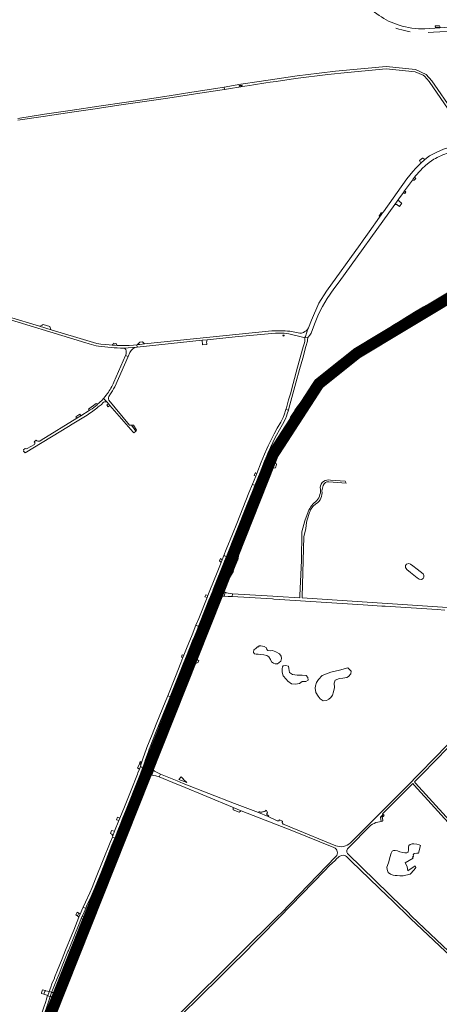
# Model space of a CAD drawing. Header units: metres. Extents: x 166325 to 190320, y 381923 to 404576.
# Tile 449 of 656: x 167856 to 168408, y 390339 to 391637. Entities that reach past the tile are written whole.
import ezdxf

# ---------------------------------------------------------------- set-up
doc = ezdxf.new("R2010")
doc.units = ezdxf.units.M
for name, color, linetype, lineweight in [('B-WE-OG-WATER_MEER-GV', 8, 'Continuous', 18), ('B-WE-VH-VERHARDING_ASFALT-GV', 8, 'Continuous', 18), ('B-WE-VH-VERHARDING_BETON-GV', 8, 'Continuous', 18), ('B-WE-VH-VERHARDING_BETONSTRAATSTEEN-GV', 8, 'Continuous', 18), ('B-WE-VH-VERHARDING_GESLOTEN-GV', 8, 'Continuous', 18), ('B-WE-VH-VERHARDING_HALFVERHARDING-GV', 8, 'Continuous', 18), ('B-WE-VH-VERHARDING_N-WEG', 8, 'Continuous', 18), ('B-WE-VH-VERHARDING_STRAATBAKSTEEN-GV', 8, 'Continuous', 18)]:
    doc.layers.add(name, color=color, linetype=linetype, lineweight=lineweight)

msp = doc.modelspace()

# ---------------------------------------------------------------- linework, layer by layer
at = {"layer": 'B-WE-OG-WATER_MEER-GV', "flags": 128}
for points in [[(168365.166, 390919.493), (168363.838, 390917.734), (168363.521, 390915.167), (168365.425, 390912.341), (168370.335, 390908.355), (168379.165, 390901.388), (168381.907, 390899.53), (168384.741, 390899.251), (168386.972, 390900.505), (168388.041, 390902.41), (168387.868, 390904.406), (168387.014, 390906.767), (168382.917, 390909.737), (168379.016, 390912.86), (168373.533, 390916.984), (168370.215, 390919.436), (168368.253, 390920.272)], [(168192.254, 390787.976), (168194.904, 390788.177), (168197.45, 390789.599), (168199.322, 390791.395), (168200.296, 390794.838), (168199.89, 390797.99), (168197.689, 390801.033), (168193.054, 390803.934), (168188.324, 390805.432), (168186.261, 390805.183), (168182.514, 390805.768), (168181.167, 390806.822), (168180.815, 390809.017), (168177.682, 390810.978), (168173.32, 390811.592), (168170.714, 390811.709), (168170.596, 390810.334), (168169.952, 390810.363), (168168.877, 390810.27), (168166.591, 390808.405), (168164.024, 390806.259), (168163.511, 390803.181), (168164.631, 390801.129), (168166.871, 390800.756), (168169.857, 390800.709), (168173.076, 390800.336), (168177.182, 390800.009), (168181.055, 390799.123), (168183.668, 390797.258), (168185.908, 390793.666), (168187.308, 390790.588), (168189.641, 390788.769)], [(168201.787, 390784.214), (168201.457, 390781.528), (168201.316, 390776.861), (168202.731, 390772.147), (168206.362, 390767.622), (168208.816, 390765.068), (168213.343, 390761.863), (168218.625, 390761.156), (168224.284, 390762.334), (168227.632, 390764.691), (168232.376, 390764.962), (168235.31, 390766.428), (168235.026, 390769.929), (168233.086, 390772.483), (168227.596, 390773.098), (168221.113, 390773.24), (168214.866, 390774.091), (168210.701, 390776.551), (168209.974, 390781.769), (168209.406, 390784.749), (168205.818, 390785.821), (168202.503, 390785.544)], [(168287.638, 390782.688), (168276.98, 390779.798), (168265.182, 390776.937), (168253.742, 390772.497), (168248.945, 390767.425), (168246.446, 390763.441), (168245.291, 390759.211), (168244.68, 390755.852), (168245.75, 390750.431), (168248.576, 390745.621), (168251.249, 390741.956), (168255.378, 390739.196), (168259.809, 390739.578), (168262.864, 390741.411), (168265.537, 390743.854), (168267.752, 390746.755), (168269.051, 390751.26), (168270.059, 390756.759), (168269.753, 390762.658), (168271.209, 390766.643), (168276.652, 390768.558), (168281.327, 390769.095), (168286.233, 390770.091), (168288.84, 390771.393), (168291.906, 390775.071), (168292.059, 390778.213)], [(168383.257, 390548.725), (168381.567, 390549.569), (168378.752, 390550.454), (168374.81, 390550.896), (168372.284, 390550.796), (168369.786, 390549.938), (168368.271, 390548.651), (168367.615, 390546.633), (168367.514, 390543.328), (168367.062, 390540.094), (168365.528, 390539.004), (168362.784, 390538.964), (168359.998, 390539.367), (168356.164, 390540.295), (168353.096, 390541.788), (168350.069, 390542.192), (168347.809, 390541.99), (168346.327, 390541.382), (168344.868, 390538.386), (168343.151, 390532.869), (168341.548, 390527.224), (168340.103, 390522.422), (168339.046, 390520.188), (168339.372, 390517.221), (168340.794, 390513.199), (168343.977, 390510.79), (168347.595, 390509.531), (168350.204, 390509.219), (168352.636, 390509.178), (168356.188, 390508.73), (168360.841, 390508.889), (168369.664, 390511.031), (168375.257, 390516.438), (168377.42, 390519.712), (168376.442, 390521.849), (168366.713, 390515.088), (168365.995, 390520.882), (168363.354, 390526.058), (168373.702, 390532.157), (168372.917, 390533.522), (168374.075, 390534.597), (168373.91, 390536.252), (168375.068, 390538.03), (168378.709, 390538.65), (168380.664, 390538.417)]]:
    msp.add_lwpolyline(points, close=True, dxfattribs=at)
at = {"layer": 'B-WE-VH-VERHARDING_ASFALT-GV'}
for points in [[(168355.298, 391629.529, -0.15326062), (168307.393, 391662.643)], [(168389.266, 391624.841, -0.08854938), (168355.298, 391629.529)], [(168408.225, 391456.591, -0.05152433), (168423.484, 391461.761)], [(168375.951, 391429.573, -0.02891694), (168385.385, 391440.092)], [(168211.2, 391226.263, 0.0447491), (168187.493, 391226.592)], [(167947.206, 391209.428, 0.03243962), (167959.509, 391206.637)], [(167959.509, 391206.637, 0.03983654), (167992.266, 391204.028)], [(167979.597, 391159.005, -0.05341338), (167971.163, 391144.145)], [(167974.47, 391142.477, 0.03788713), (167980.724, 391152.967)], [(167972.985, 391135.405, -0.22640462), (167973.76, 391141.505)], [(167944.241, 391115.621, 0.02697678), (167959.127, 391126.49)], [(167966.095, 391132.643, -0.28922118), (167970.78, 391132.75)], [(167874.65, 391080.576, -0.21463249), (167875.58, 391078.835)], [(167875.58, 391078.835, -0.1980706), (167874.997, 391077.094)], [(167882.155, 391081.526, -0.296852), (167877.065, 391082.537)], [(167865.578, 391071.58, -0.31942168), (167862.873, 391071.782)]]:
    msp.add_lwpolyline(points, format="xyb", dxfattribs=at)
at = {"layer": 'B-WE-VH-VERHARDING_ASFALT-GV', "flags": 128}
for points in [[(168393.539, 391619.808), (168400.741, 391620.236), (168434.247, 391621.965), (168466.446, 391623.871), (168475.334, 391624.329), (168547.587, 391627.457), (168587.956, 391630.434), (168587.589, 391635.503), (168569.169, 391634.491), (168435.706, 391627.522), (168409.001, 391626.127), (168389.266, 391624.841)], [(168350.962, 391625.517), (168354.821, 391624.285), (168358.696, 391623.201)], [(168358.696, 391623.201), (168364.212, 391621.914), (168369.767, 391620.911)], [(168426.805, 391514.697), (168398.24, 391555.983), (168391.015, 391564.548), (168376.871, 391571.04), (168338.17, 391575.02), (168271.55, 391568.804), (168249.798, 391566.366), (168221.047, 391562.815), (168170.862, 391555.123), (168146.859, 391551.594), (168125.061, 391547.916), (168125.517, 391544.942), (168152.087, 391548.984), (168158.504, 391550.001), (168163.34, 391550.768), (168179.539, 391553.335), (168185.361, 391554.205), (168193.524, 391555.426), (168218.943, 391559.226), (168261.546, 391564.509), (168287.444, 391567.268), (168338.19, 391571.96), (168376.411, 391568.21), (168387.13, 391563.719), (168388.902, 391562.377), (168394.923, 391555.424), (168424.896, 391511.939)], [(167853.264, 391504.323), (167886.47, 391509.158), (167924.173, 391514.811), (167951.733, 391518.981), (167989.09, 391524.506), (168016.948, 391528.492), (168050.89, 391533.523), (168098.566, 391540.842), (168125.517, 391544.942), (168125.061, 391547.916), (168113.685, 391545.996), (168082.331, 391541.234), (168052.382, 391536.477), (168020.953, 391531.701), (167993.198, 391527.593), (167962.85, 391523.097), (167922.057, 391517.123), (167888.426, 391512.057), (167852.969, 391506.642)], [(168433.208, 391463.995), (168431.976, 391470.999), (168422.542, 391468.937), (168413.576, 391466.058), (168404.023, 391461.817), (168395.257, 391457.128), (168389.084, 391452.662), (168383.695, 391447.823), (168380.847, 391444.817), (168377.149, 391440.88), (168373.566, 391436.838), (168369.477, 391431.921), (168365.557, 391426.868), (168334.656, 391383.668), (168333.492, 391382.041), (168330.71, 391378.152)], [(168385.385, 391440.092), (168390.059, 391444.401), (168394.866, 391448.561), (168398.015, 391450.71), (168401.242, 391452.74), (168403.373, 391453.992), (168405.535, 391455.191), (168408.225, 391456.591)], [(168330.71, 391378.152), (168329.582, 391376.575), (168315.736, 391357.22), (168309.095, 391347.936), (168308.761, 391347.47), (168307.032, 391345.054), (168303.892, 391340.666), (168259.635, 391278.825), (168249.658, 391263.039), (168239.731, 391241.031), (168235.763, 391230.547), (168234.498, 391228.656), (168234.068, 391226.542), (168233.647, 391225.099), (168233.199, 391223.565), (168231.903, 391219.129), (168230.677, 391217.348), (168235.654, 391218.6), (168237.666, 391220.962), (168239.355, 391223.798), (168243.961, 391235.657), (168249.1, 391248.517), (168254.44, 391259.041), (168260.703, 391269.409), (168269.524, 391282.21), (168276.152, 391291.52), (168349.645, 391393.328), (168354.833, 391400.515), (168360.894, 391408.912), (168362.439, 391411.053), (168372.713, 391425.284), (168373.846, 391426.854), (168375.951, 391429.573)], [(167796.819, 391262.247), (167795.218, 391259.403), (167814.877, 391250.339), (167818.058, 391249.096), (167821.351, 391247.98), (167942.519, 391210.864), (167945.6, 391209.92), (167947.206, 391209.428)], [(167897.162, 391228.12), (167881.812, 391232.785), (167840.834, 391245.239), (167835.571, 391246.838), (167834.71, 391247.1)], [(167992.266, 391204.028), (168010.271, 391205.337), (168009.942, 391208.477), (168005.552, 391208.017), (167999.775, 391207.582), (167992.07, 391207.481), (167984.365, 391207.607), (167980.756, 391207.744), (167977.15, 391207.931), (167973.249, 391208.19), (167968.137, 391208.63), (167962.618, 391209.317), (167957.137, 391210.256), (167952.625, 391211.285), (167948.192, 391212.612), (167897.162, 391228.12)], [(168187.493, 391226.592), (168019.812, 391209.487), (168013.984, 391208.892), (168011.313, 391208.62), (168010.871, 391208.574), (168009.942, 391208.477), (168010.271, 391205.337), (168095.727, 391214.275)], [(168095.727, 391214.275), (168102.694, 391214.99), (168139.321, 391218.75), (168192.341, 391223.7), (168198.146, 391223.816), (168203.949, 391223.64), (168210.033, 391222.775), (168229.718, 391217.907), (168230.677, 391217.348), (168231.903, 391219.129), (168233.199, 391223.565), (168233.647, 391225.099), (168234.068, 391226.542), (168234.498, 391228.656), (168232.952, 391226.806), (168231.285, 391225.672), (168229.211, 391224.544), (168226.841, 391223.901), (168225.383, 391223.713), (168224.577, 391223.684), (168211.2, 391226.263)], [(167980.724, 391152.967), (167998.243, 391192.772), (167994.815, 391194.08), (167979.597, 391159.005)], [(167971.163, 391144.145), (167969.204, 391141.531), (167968.018, 391140.051), (167966.032, 391137.79), (167970.78, 391132.75), (167972.698, 391130.542), (167974.456, 391128.519), (168005.067, 391093.294), (168006, 391092.22), (168007.924, 391093.993), (168008.68, 391094.69), (168002.9, 391102.27), (168000.045, 391102.685), (167972.985, 391135.405)], [(167973.76, 391141.505), (167974.47, 391142.477)], [(167970.78, 391132.75), (167966.032, 391137.79), (167963.609, 391135.031), (167958.108, 391129.996), (167957.49, 391129.431)], [(167959.127, 391126.49), (167962.703, 391129.463), (167966.095, 391132.643)], [(167948.411, 391122.537), (167947.25, 391121.818), (167936.112, 391114.917), (167930.692, 391111.558), (167883.899, 391082.566), (167882.155, 391081.526)], [(167919.699, 391100.634), (167924.75, 391103.718), (167944.241, 391115.621)], [(167862.873, 391071.782), (167860.733, 391070.133), (167861.14, 391069.258), (167860.49, 391068.334), (167862.793, 391065.884), (167919.699, 391100.634)], [(167874.997, 391077.094), (167865.578, 391071.58)], [(167877.065, 391082.537), (167874.65, 391080.576)]]:
    msp.add_lwpolyline(points, dxfattribs=at)
for points in [[(168148.14, 391550.547), (168148.302, 391550.473), (168148.416, 391550.336), (168148.46, 391550.163), (168148.425, 391549.988), (168148.318, 391549.846), (168148.157, 391549.763), (168145.128, 391549.203), (168145.027, 391549.214), (168144.861, 391549.295), (168144.744, 391549.437), (168144.697, 391549.615), (168144.729, 391549.797), (168144.834, 391549.948), (168144.993, 391550.042), (168147.961, 391550.543)], [(168452.172, 391289.36), (168452.045, 391289.611), (168450.724, 391292.16), (168450.588, 391292.42), (168448.2, 391291.146), (168443.089, 391288.508), (168437.707, 391285.663), (168427.173, 391279.931), (168416.67, 391274.137), (168395.785, 391262.262), (168387.968, 391257.791), (168376.068, 391250.73), (168363.455, 391242.953), (168363.592, 391242.725), (168365.111, 391240.193), (168365.196, 391240.052), (168366.582, 391240.904), (168376.869, 391247.119), (168387.188, 391253.202), (168389.716, 391254.745), (168397.539, 391259.287), (168418.281, 391271.095), (168428.889, 391276.878), (168439.411, 391282.579)], [(168453.743, 391286.342), (168453.594, 391286.63), (168452.321, 391289.083), (168452.172, 391289.36), (168439.411, 391282.579), (168428.889, 391276.878), (168418.281, 391271.095), (168397.539, 391259.287), (168389.716, 391254.745), (168387.188, 391253.202), (168376.869, 391247.119), (168366.582, 391240.904), (168365.196, 391240.052), (168365.283, 391239.906), (168366.765, 391237.437), (168366.957, 391237.117), (168372.448, 391240.443), (168382.792, 391246.65), (168393.04, 391252.734), (168398.152, 391255.777), (168420.052, 391268.152), (168430.492, 391273.936), (168441.003, 391279.565), (168448.254, 391283.459)], [(168365.196, 391240.052), (168365.111, 391240.193), (168363.592, 391242.725), (168363.455, 391242.953), (168354.695, 391237.552), (168349.553, 391234.386), (168339.518, 391227.999), (168329.33, 391221.447), (168321.847, 391216.658), (168319.411, 391215.012), (168308.557, 391207.721), (168297.871, 391200.338), (168291.906, 391196.366), (168284.953, 391191.193), (168279.88, 391187.278), (168280.149, 391186.938), (168281.964, 391184.653), (168282.082, 391184.505), (168288.85, 391189.738), (168297.208, 391195.734), (168304.599, 391200.918), (168311.649, 391205.768), (168315.82, 391208.536), (168318.564, 391210.35), (168326.043, 391215.284), (168336.099, 391221.787), (168346.258, 391228.209), (168356.359, 391234.616)], [(168366.957, 391237.117), (168366.765, 391237.437), (168365.283, 391239.906), (168365.196, 391240.052), (168356.359, 391234.616), (168346.258, 391228.209), (168336.099, 391221.787), (168326.043, 391215.284), (168318.564, 391210.35), (168315.82, 391208.536), (168311.649, 391205.768), (168304.599, 391200.918), (168297.208, 391195.734), (168288.85, 391189.738), (168282.082, 391184.505), (168282.188, 391184.372), (168283.973, 391182.128), (168284.195, 391181.85), (168292.35, 391188.051), (168302.067, 391194.971), (168311.902, 391201.704), (168319.871, 391207.068), (168331.914, 391215.033), (168341.973, 391221.527), (168352.044, 391227.954), (168362.254, 391234.268)], [(168235.654, 391218.6), (168230.677, 391217.348), (168230.961, 391216.65), (168231.283, 391215.432), (168231.285, 391213.255), (168230.48, 391210.808), (168228.986, 391205.616), (168221.599, 391179.089), (168215.673, 391157.256), (168212.066, 391143.845), (168209.711, 391135.856), (168206.793, 391125.191), (168206.204, 391123.187), (168209.388, 391122.275), (168209.491, 391122.245), (168210.068, 391124.284), (168214.167, 391139.017), (168219.457, 391158.226), (168224.256, 391175.846), (168228.285, 391190.566), (168232.471, 391205.981), (168234.491, 391213.063), (168234.814, 391215.603), (168235.087, 391217.124)], [(168282.082, 391184.505), (168281.964, 391184.653), (168280.149, 391186.938), (168279.88, 391187.278), (168279.576, 391187.043), (168274.659, 391182.828), (168266.24, 391175.612), (168259.644, 391169.499), (168255.358, 391165.372), (168249.021, 391158.87), (168242.988, 391152.32), (168236.991, 391145.438), (168229.42, 391136.109), (168225.692, 391131.149), (168222.269, 391126.551), (168220.465, 391124.069), (168218.731, 391121.585), (168217.093, 391119.176), (168215.341, 391116.571), (168213.717, 391114.053), (168212.469, 391112.045), (168212.823, 391111.837), (168215.269, 391110.396), (168215.468, 391110.279), (168216.298, 391111.647), (168218.069, 391114.422), (168219.657, 391116.878), (168221.042, 391118.915), (168222.886, 391121.518), (168224.929, 391124.337), (168226.836, 391126.95), (168234.107, 391136.527), (168240.218, 391143.956), (168246.806, 391151.502), (168253.512, 391158.723), (168259.788, 391164.963), (168266.756, 391171.43), (168273.491, 391177.336), (168276.029, 391179.552), (168281.318, 391183.915)], [(168272.774, 391172.127), (168278.333, 391176.954), (168284.195, 391181.85), (168283.973, 391182.128), (168282.188, 391184.372), (168282.082, 391184.505), (168281.318, 391183.915), (168276.029, 391179.552), (168273.491, 391177.336), (168266.756, 391171.43), (168259.788, 391164.963), (168253.512, 391158.723), (168246.806, 391151.502), (168240.218, 391143.956), (168234.107, 391136.527), (168226.836, 391126.95), (168224.929, 391124.337), (168222.886, 391121.518), (168221.042, 391118.915), (168219.657, 391116.878), (168218.069, 391114.422), (168216.298, 391111.647), (168215.468, 391110.279), (168215.615, 391110.192), (168218.15, 391108.698), (168218.573, 391108.449), (168219.594, 391110.029), (168221.248, 391112.628), (168222.788, 391114.986), (168224.454, 391117.536), (168226.171, 391119.907), (168227.913, 391122.462), (168229.591, 391124.8), (168231.355, 391127.167), (168236.829, 391134.321), (168244.439, 391143.453), (168252.361, 391152.354), (168258.556, 391158.835), (168264.941, 391165.044), (168271.585, 391171.095)], [(168215.468, 391110.279), (168215.269, 391110.396), (168212.823, 391111.837), (168212.469, 391112.045), (168212.172, 391111.567), (168210.579, 391108.954), (168209.049, 391106.43), (168207.554, 391103.848), (168206.046, 391101.212), (168204.378, 391098.36), (168202.911, 391095.837), (168200.994, 391092.373), (168200.91, 391092.206), (168197.077, 391084.62), (168193.555, 391077.78), (168191.802, 391074.122), (168184.647, 391056.468), (168183.684, 391054.106), (168180.226, 391045.422), (168177.227, 391038.281), (168177.129, 391038.049), (168173.635, 391029.101), (168172.812, 391026.995), (168170.472, 391021.136), (168170.923, 391020.954), (168173.583, 391019.885), (168173.751, 391019.818), (168176.204, 391025.873), (168177.815, 391029.953), (168180.288, 391036.253), (168183.483, 391043.994), (168184.512, 391046.482), (168186.907, 391052.553), (168190.792, 391062.013), (168195.064, 391072.328), (168197.137, 391076.849), (168200.192, 391083.138), (168204.249, 391090.636), (168204.256, 391090.649), (168204.525, 391091.098), (168205.889, 391093.669), (168207.465, 391096.504), (168208.803, 391098.929), (168210.208, 391101.386), (168211.81, 391104.164), (168213.26, 391106.583), (168214.579, 391108.813)], [(168209.611, 391093.018), (168210.457, 391094.539), (168212.038, 391097.235), (168213.466, 391099.826), (168214.952, 391102.388), (168216.45, 391105.028), (168218, 391107.564), (168218.573, 391108.449), (168218.15, 391108.698), (168215.615, 391110.192), (168215.468, 391110.279), (168214.579, 391108.813), (168213.26, 391106.583), (168211.81, 391104.164), (168210.208, 391101.386), (168208.803, 391098.929), (168207.465, 391096.504), (168205.889, 391093.669), (168204.525, 391091.098), (168204.256, 391090.649), (168204.249, 391090.636), (168200.192, 391083.138), (168197.137, 391076.849), (168195.064, 391072.328), (168190.792, 391062.013), (168186.907, 391052.553), (168184.512, 391046.482), (168183.483, 391043.994), (168180.288, 391036.253), (168177.815, 391029.953), (168176.204, 391025.873), (168173.751, 391019.818), (168173.908, 391019.754), (168176.582, 391018.679), (168176.976, 391018.521), (168179.448, 391024.444), (168183.635, 391035.007), (168186.581, 391042.22), (168186.881, 391042.94), (168187.729, 391044.977), (168190.295, 391051.137), (168191.821, 391054.935), (168194.071, 391060.534), (168198.308, 391070.979), (168199.949, 391074.529), (168203.22, 391081.359), (168207.275, 391088.9), (168209.047, 391092.003)], [(168173.751, 391019.818), (168173.583, 391019.885), (168170.923, 391020.954), (168170.472, 391021.136), (168166.698, 391011.685), (168162.196, 391000.47), (168158.512, 390991.439), (168134.736, 390931.79), (168133.009, 390927.352), (168133.412, 390927.19), (168136.116, 390926.104), (168136.274, 390926.041), (168138.021, 390930.441), (168161.89, 390990.067), (168165.378, 390998.98), (168169.468, 391009.028)], [(168176.976, 391018.521), (168176.582, 391018.679), (168173.908, 391019.754), (168173.751, 391019.818), (168169.468, 391009.028), (168165.378, 390998.98), (168161.89, 390990.067), (168138.021, 390930.441), (168136.274, 390926.041), (168136.432, 390925.978), (168139.126, 390924.897), (168139.547, 390924.728), (168141.292, 390929.058), (168146.132, 390941.229), (168164.873, 390988.349), (168173.821, 391010.273)], [(168136.274, 390926.041), (168136.116, 390926.104), (168133.412, 390927.19), (168133.009, 390927.352), (168131.893, 390924.485), (168127.91, 390914.673), (168125.989, 390909.857), (168117.294, 390888.104), (168115.491, 390883.86), (168114.843, 390882.316), (168113.135, 390878.01), (168109.416, 390868.633), (168108.604, 390866.586), (168107.853, 390864.694), (168099.158, 390842.965), (168096.16, 390835.451), (168096.592, 390835.278), (168099.224, 390834.223), (168099.404, 390834.151), (168102.412, 390841.622), (168111.227, 390863.625), (168118.639, 390882.116), (168120.447, 390886.561), (168129.358, 390908.854), (168131.004, 390912.945), (168134.989, 390922.805)], [(168123.512, 390884.785), (168123.63, 390885.099), (168123.781, 390885.501), (168124.215, 390886.582), (168124.479, 390887.241), (168126.395, 390892.019), (168132.565, 390907.404), (168139.547, 390924.728), (168139.126, 390924.897), (168136.432, 390925.978), (168136.274, 390926.041), (168134.989, 390922.805), (168131.004, 390912.945), (168129.358, 390908.854), (168120.447, 390886.561), (168118.639, 390882.116), (168111.227, 390863.625), (168102.412, 390841.622), (168099.404, 390834.151), (168099.562, 390834.087), (168102.3, 390832.99), (168102.635, 390832.856), (168114.261, 390861.889), (168119.149, 390873.911), (168119.35, 390874.404), (168120.112, 390876.278), (168120.172, 390876.419), (168121.813, 390880.272)], [(168076.564, 390777.094), (168081.274, 390788.742), (168084.769, 390797.436), (168085.469, 390799.284), (168091.899, 390815.25), (168099.404, 390834.151), (168099.224, 390834.223), (168096.592, 390835.278), (168096.16, 390835.451), (168090.558, 390821.41), (168087.665, 390814.202), (168082.156, 390800.481), (168081.716, 390799.392), (168077.61, 390789.225), (168073.182, 390778.262), (168047.395, 390713.864), (168047.868, 390713.675), (168050.501, 390712.621), (168050.658, 390712.558)], [(168079.758, 390775.64), (168084.237, 390786.922), (168088.258, 390797.054), (168088.629, 390797.986), (168096.952, 390818.666), (168102.635, 390832.856), (168102.3, 390832.99), (168099.562, 390834.087), (168099.404, 390834.151), (168091.899, 390815.25), (168085.469, 390799.284), (168084.769, 390797.436), (168081.274, 390788.742), (168076.564, 390777.094), (168050.658, 390712.558), (168050.815, 390712.495), (168053.642, 390711.363), (168053.957, 390711.237)], [(168049.806, 390710.436), (168050.658, 390712.558), (168050.501, 390712.621), (168047.868, 390713.675), (168047.395, 390713.864), (168046.463, 390711.538), (168032.644, 390676.725), (168032.569, 390676.537), (168029.298, 390668.423), (168025.454, 390658.886), (168025.192, 390658.236), (168024.367, 390656.254), (168022.131, 390650.733), (168021.764, 390649.8), (168022.149, 390649.646), (168024.898, 390648.547), (168025.039, 390648.491), (168028.564, 390657.207), (168033.277, 390668.918), (168036.13, 390676.072)], [(168053.957, 390711.237), (168053.642, 390711.363), (168050.815, 390712.495), (168050.658, 390712.558), (168049.806, 390710.436), (168036.13, 390676.072), (168033.277, 390668.918), (168028.564, 390657.207), (168025.039, 390648.491), (168025.201, 390648.426), (168027.983, 390647.315), (168028.065, 390647.282), (168028.144, 390647.481), (168029.465, 390650.643), (168029.901, 390651.686), (168030.348, 390652.756), (168030.365, 390652.795), (168031.673, 390655.925), (168039.108, 390674.172)], [(167987.86, 390555.658), (167988.221, 390556.554), (167991.98, 390565.915), (168013.32, 390619.292), (168022.906, 390643.22), (168024.484, 390647.12), (168025.039, 390648.491), (168024.898, 390648.547), (168022.149, 390649.646), (168021.764, 390649.8), (168020.024, 390645.367), (168019.994, 390645.292), (168019.744, 390644.718), (168010.022, 390620.325), (167995.774, 390584.701), (167991.946, 390575.141), (167991.195, 390573.266), (167989.149, 390568.14), (167984.671, 390556.923), (167985.018, 390556.785), (167987.718, 390555.715)], [(167987.86, 390555.658), (167988.019, 390555.595), (167990.782, 390554.5), (167991.164, 390554.348), (167994.426, 390562.46), (168024.142, 390637.391), (168024.919, 390639.35), (168025.525, 390640.878), (168028.065, 390647.282), (168027.983, 390647.315), (168025.201, 390648.426), (168025.039, 390648.491), (168024.484, 390647.12), (168022.906, 390643.22), (168013.32, 390619.292), (167991.98, 390565.915), (167988.221, 390556.554)], [(167987.86, 390555.658), (167987.718, 390555.715), (167985.018, 390556.785), (167984.671, 390556.923), (167984.641, 390556.849), (167973.079, 390528.172), (167973.459, 390528.021), (167976.15, 390526.954), (167976.295, 390526.896)], [(167990.82, 390553.495), (167991.164, 390554.348), (167990.782, 390554.5), (167988.019, 390555.595), (167987.86, 390555.658), (167976.295, 390526.896), (167976.453, 390526.833), (167979.202, 390525.743), (167979.596, 390525.587)], [(167976.295, 390526.896), (167976.15, 390526.954), (167973.459, 390528.021), (167973.079, 390528.172), (167957.255, 390488.924), (167947.261, 390464.203), (167947.652, 390464.045), (167950.383, 390462.947), (167950.544, 390462.883), (167960.452, 390487.496)], [(167979.596, 390525.587), (167979.202, 390525.743), (167976.453, 390526.833), (167976.295, 390526.896), (167960.452, 390487.496), (167950.544, 390462.883), (167950.701, 390462.819), (167953.445, 390461.716), (167953.844, 390461.555), (167963.952, 390486.686)], [(167937.545, 390430.446), (167943.824, 390446.2), (167947.223, 390454.633), (167950.544, 390462.883), (167950.383, 390462.947), (167947.652, 390464.045), (167947.261, 390464.203), (167944.238, 390456.726), (167942.074, 390451.462), (167940.353, 390447.09), (167934.367, 390432.055), (167925.824, 390410.863), (167924.724, 390408.289), (167924.168, 390406.84), (167923.714, 390405.666), (167923.214, 390404.424), (167921.03, 390398.872), (167914.373, 390382.276), (167909.987, 390371.411), (167910.357, 390371.262), (167913.059, 390370.173), (167913.223, 390370.107), (167917.646, 390381.031), (167922.898, 390394.17)], [(167940.639, 390428.752), (167950.64, 390453.587), (167953.844, 390461.555), (167953.445, 390461.716), (167950.701, 390462.819), (167950.544, 390462.883), (167947.223, 390454.633), (167943.824, 390446.2), (167937.545, 390430.446), (167922.898, 390394.17), (167917.646, 390381.031), (167913.223, 390370.107), (167913.381, 390370.044), (167916.099, 390368.949), (167916.406, 390368.826), (167918.462, 390373.858), (167919.467, 390376.468), (167922.719, 390384.439), (167925.903, 390392.156)], [(167913.223, 390370.107), (167913.059, 390370.173), (167910.357, 390371.262), (167909.987, 390371.411), (167903.988, 390356.552), (167901.644, 390350.75), (167898.957, 390344.098), (167890.976, 390324.228), (167874.419, 390282.679), (167872.755, 390278.6), (167873.122, 390278.452), (167875.85, 390277.353), (167875.988, 390277.298), (167876.912, 390279.604), (167894.063, 390322.45), (167902.257, 390342.913), (167907.095, 390354.969)], [(167905.903, 390342.353), (167915.942, 390367.69), (167916.406, 390368.826), (167916.099, 390368.949), (167913.381, 390370.044), (167913.223, 390370.107), (167907.095, 390354.969), (167902.257, 390342.913), (167894.063, 390322.45), (167876.912, 390279.604), (167875.988, 390277.298), (167876.145, 390277.235), (167878.851, 390276.146), (167879.218, 390275.998), (167880.29, 390278.644), (167880.489, 390279.137), (167881.051, 390280.535), (167881.121, 390280.708), (167897.335, 390321.02)], [(167897.606, 390355.019), (167897.652, 390355.156), (167897.26, 390355.329), (167896.082, 390355.849), (167894.852, 390356.393), (167894.53, 390356.535), (167894.233, 390355.714), (167892.588, 390351.261), (167892.378, 390350.941), (167892.838, 390350.781), (167894.118, 390350.296), (167895.341, 390349.833), (167895.528, 390349.763), (167895.716, 390349.691), (167895.776, 390349.936)]]:
    msp.add_lwpolyline(points, close=True, dxfattribs=at)
at = {"layer": 'B-WE-VH-VERHARDING_BETON-GV', "flags": 128}
for points in [[(168416.279, 391274.835), (168395.389, 391262.957), (168387.565, 391258.482), (168375.654, 391251.415), (168363.035, 391243.634), (168354.275, 391238.233), (168349.128, 391235.064), (168339.087, 391228.673), (168328.898, 391222.12), (168321.407, 391217.326), (168318.964, 391215.675), (168308.107, 391208.382), (168297.406, 391200.989), (168286.811, 391193.53), (168279.429, 391187.846), (168279.88, 391187.278), (168284.953, 391191.193), (168291.906, 391196.366), (168297.871, 391200.338), (168308.557, 391207.721), (168319.411, 391215.012), (168321.847, 391216.658), (168329.33, 391221.447), (168339.518, 391227.999), (168349.553, 391234.386), (168354.695, 391237.552), (168363.455, 391242.953), (168376.068, 391250.73), (168387.968, 391257.791), (168395.785, 391262.262), (168416.67, 391274.137)], [(168420.052, 391268.152), (168398.152, 391255.777), (168393.04, 391252.734), (168382.792, 391246.65), (168372.448, 391240.443), (168366.957, 391237.117), (168362.254, 391234.268), (168352.044, 391227.954), (168341.973, 391221.527), (168331.914, 391215.033), (168319.871, 391207.068), (168311.902, 391201.704), (168302.067, 391194.971), (168292.35, 391188.051), (168284.195, 391181.85), (168284.674, 391181.208), (168292.824, 391187.407), (168302.525, 391194.315), (168312.351, 391201.042), (168320.315, 391206.403), (168332.352, 391214.363), (168342.405, 391220.854), (168352.47, 391227.277), (168362.672, 391233.586), (168367.371, 391236.433), (168372.861, 391239.758), (168383.202, 391245.963), (168393.449, 391252.046), (168398.553, 391255.085), (168420.443, 391267.454)]]:
    msp.add_lwpolyline(points, dxfattribs=at)
for points in [[(168279.88, 391187.278), (168279.429, 391187.846), (168279.427, 391187.845), (168274.155, 391183.449), (168265.708, 391176.209), (168259.095, 391170.081), (168254.794, 391165.939), (168248.435, 391159.415), (168249.021, 391158.87), (168255.358, 391165.372), (168259.644, 391169.499), (168266.24, 391175.612), (168274.659, 391182.828), (168279.576, 391187.043)], [(168284.674, 391181.208), (168284.195, 391181.85), (168278.333, 391176.954), (168272.774, 391172.127), (168273.308, 391171.531), (168278.852, 391176.345)], [(168273.308, 391171.531), (168272.774, 391172.127), (168271.585, 391171.095), (168264.941, 391165.044), (168258.556, 391158.835), (168252.361, 391152.354), (168244.439, 391143.453), (168236.829, 391134.321), (168231.355, 391127.167), (168229.591, 391124.8), (168227.913, 391122.462), (168226.171, 391119.907), (168224.454, 391117.536), (168222.788, 391114.986), (168221.248, 391112.628), (168219.594, 391110.029), (168218.573, 391108.449), (168219.244, 391108.015), (168220.267, 391109.597), (168221.92, 391112.195), (168223.458, 391114.548), (168225.113, 391117.082), (168226.826, 391119.447), (168228.569, 391122.003), (168230.237, 391124.328), (168231.993, 391126.685), (168237.454, 391133.822), (168245.045, 391142.931), (168252.949, 391151.812), (168259.124, 391158.272), (168265.489, 391164.461), (168272.117, 391170.497)], [(168249.021, 391158.87), (168248.435, 391159.415), (168242.392, 391152.854), (168236.379, 391145.953), (168228.793, 391136.606), (168223.301, 391129.489), (168221.615, 391127.011), (168219.813, 391124.533), (168218.072, 391122.039), (168216.43, 391119.624), (168214.673, 391117.011), (168213.041, 391114.481), (168211.691, 391112.575), (168211.854, 391112.466), (168212.469, 391112.045), (168213.717, 391114.053), (168215.341, 391116.571), (168217.093, 391119.176), (168218.731, 391121.585), (168220.465, 391124.069), (168222.269, 391126.551), (168225.692, 391131.149), (168229.42, 391136.109), (168236.991, 391145.438), (168242.988, 391152.32)], [(168209.491, 391122.245), (168209.388, 391122.275), (168206.204, 391123.187), (168203.967, 391116.234), (168202.468, 391112.638), (168199.438, 391106.513), (168194.744, 391098.323), (168190.672, 391091.085), (168188.457, 391086.783), (168184.526, 391078.851), (168182.751, 391075.047), (168181.049, 391071.163), (168178.085, 391064.271), (168173.72, 391053.653), (168167.744, 391038.928), (168166.42, 391035.487), (168162.107, 391024.712), (168162.035, 391024.532), (168162.206, 391024.464), (168163.719, 391023.855), (168165.147, 391023.281), (168165.33, 391023.207), (168168.287, 391030.635), (168170.131, 391035.021), (168171.26, 391037.982), (168174.338, 391045.646), (168178.026, 391054.883), (168180.971, 391062.036), (168185.752, 391073.163), (168188.854, 391079.632), (168190.844, 391083.729), (168193.731, 391089.203), (168201.737, 391103.516), (168205.459, 391110.662), (168207.062, 391114.461), (168208.051, 391117.258)], [(168165.33, 391023.207), (168165.147, 391023.281), (168163.719, 391023.855), (168162.206, 391024.464), (168162.035, 391024.532), (168157.542, 391013.326), (168149.513, 390993.173), (168141.342, 390972.795), (168135.654, 390958.695), (168127.675, 390938.62), (168124.522, 390930.751), (168124.727, 390930.668), (168126.157, 390930.087), (168127.592, 390929.504), (168127.858, 390929.396), (168154.306, 390995.764), (168162.929, 391017.139), (168165.255, 391023.017)], [(168109.769, 390884.415), (168110.36, 390885.881), (168113.089, 390892.576), (168124.042, 390919.914), (168125.404, 390923.406), (168127.858, 390929.396), (168127.592, 390929.504), (168126.157, 390930.087), (168124.727, 390930.668), (168124.522, 390930.751), (168122.171, 390924.961), (168120.707, 390921.345), (168115.645, 390908.569), (168106.03, 390884.525), (168103.387, 390878.109), (168102.279, 390875.221), (168091.3, 390847.961), (168087.701, 390838.841), (168087.917, 390838.753), (168089.446, 390838.128), (168090.796, 390837.576), (168091.003, 390837.492), (168092.356, 390840.932), (168105.538, 390873.962), (168106.747, 390876.846)], [(168073.919, 390794.948), (168075.195, 390797.936), (168084.246, 390820.672), (168085.62, 390824.052), (168089.595, 390833.858), (168090.059, 390835.091), (168091.003, 390837.492), (168090.796, 390837.576), (168089.446, 390838.128), (168087.917, 390838.753), (168087.701, 390838.841), (168082.682, 390826.265), (168075.327, 390808.219), (168071.668, 390799.259), (168070.488, 390796.309), (168067.821, 390789.53), (168060.656, 390771.346), (168050.54, 390745.975), (168050.736, 390745.898), (168052.124, 390745.352), (168053.608, 390744.768), (168053.845, 390744.674), (168055.559, 390748.993), (168065.273, 390773.133), (168071.889, 390789.862)], [(168041.147, 390713.065), (168051.951, 390739.899), (168053.845, 390744.674), (168053.608, 390744.768), (168052.124, 390745.352), (168050.736, 390745.898), (168050.54, 390745.975), (168048.081, 390739.842), (168035.397, 390708.45), (168030.135, 390695.096), (168023.226, 390677.976), (168021.651, 390673.672), (168020.907, 390671.645), (168017.371, 390661.564), (168016.464, 390658.719), (168015.585, 390656.061), (168015.196, 390654.957), (168014.469, 390652.712), (168014.606, 390652.659), (168016.076, 390652.072), (168017.522, 390651.494), (168017.752, 390651.402), (168019.947, 390657.664), (168021.466, 390662.151), (168025.03, 390672.472), (168026.193, 390675.417), (168028.231, 390680.678), (168033.533, 390694.27)], [(168005.938, 390621.094), (168008.906, 390628.429), (168013.333, 390639.655), (168017.052, 390649.404), (168017.752, 390651.402), (168017.522, 390651.494), (168016.076, 390652.072), (168014.606, 390652.659), (168014.469, 390652.712), (168013.235, 390649.363), (168011.33, 390644.313), (168010.646, 390642.501), (168002.439, 390621.75), (167993.498, 390599.493), (167987.345, 390584.705), (167986.078, 390581.501), (167980.609, 390567.695), (167978.253, 390561.541), (167977.574, 390559.739), (167979.25, 390559.074), (167980.876, 390558.429), (167982.059, 390561.314), (167984.117, 390566.439), (167989.488, 390580.179), (167990.649, 390582.9), (167997.833, 390600.996)], [(167980.876, 390558.429), (167979.25, 390559.074), (167977.574, 390559.739), (167974.572, 390552.495), (167965.591, 390529.889), (167955.357, 390504.717), (167950.9, 390493.466), (167947.938, 390486.411), (167942.417, 390474.119), (167939.361, 390467.381), (167940.949, 390466.742), (167942.586, 390466.083), (167943.746, 390468.64), (167949.645, 390481.337), (167955.088, 390493.963), (167960.908, 390508.505), (167962.215, 390511.771), (167966.221, 390521.751), (167977.075, 390548.945)], [(167936.711, 390452.33), (167938.046, 390455.435), (167939.376, 390458.678), (167942.586, 390466.083), (167940.949, 390466.742), (167939.361, 390467.381), (167938.908, 390466.382), (167935.295, 390458.191), (167933.587, 390454.075), (167926.705, 390437.166), (167924.129, 390430.899), (167916.076, 390410.901), (167911.535, 390399.439), (167905.444, 390384.443), (167901.563, 390374.804), (167901.208, 390373.962), (167898.102, 390366.328), (167896.435, 390361.909), (167894.53, 390356.535), (167894.852, 390356.393), (167896.082, 390355.849), (167897.26, 390355.329), (167897.652, 390355.156), (167899.485, 390360.166), (167904.841, 390373.484), (167907.345, 390379.71), (167912.556, 390392.412), (167919.094, 390408.832), (167919.701, 390410.339), (167925.046, 390423.505), (167929.923, 390435.791), (167933.409, 390444.286)], [(167895.716, 390349.691), (167895.528, 390349.763), (167895.341, 390349.833), (167894.118, 390350.296), (167892.838, 390350.781), (167892.378, 390350.941), (167890.513, 390345.018), (167889.898, 390343.159), (167887.01, 390334.279), (167882.903, 390323.11), (167881.137, 390318.701), (167871.184, 390294.05), (167866.031, 390281.305), (167866.186, 390281.241), (167867.637, 390280.648), (167869.114, 390280.064), (167869.3, 390279.991), (167880.633, 390308), (167886.253, 390321.838), (167888.75, 390328.562), (167891.389, 390336.043), (167893.875, 390344.192)]]:
    msp.add_lwpolyline(points, close=True, dxfattribs=at)
at = {"layer": 'B-WE-VH-VERHARDING_BETONSTRAATSTEEN-GV', "flags": 128}
for points in [[(168402.933, 391628.499), (168403.14, 391626.425), (168409.165, 391626.74), (168408.503, 391628.647)], [(168385.929, 391454.094), (168381.974, 391451.276), (168383.695, 391447.823), (168389.084, 391452.662), (168386.656, 391454.399)], [(168377.296, 391427.65), (168376.601, 391428.231), (168376.156, 391428.956), (168375.951, 391429.573), (168373.846, 391426.854), (168372.713, 391425.284), (168373.218, 391425.481), (168374.184, 391425.48), (168375.061, 391425.272)], [(168330.71, 391378.152), (168333.492, 391382.041), (168331.743, 391382.443), (168330.246, 391380.156), (168328.971, 391378.418), (168329.582, 391376.575)], [(168018.836, 391211.047), (168017.165, 391212.345), (168013.72, 391211.922), (168010.871, 391208.574), (168011.313, 391208.62), (168013.984, 391208.892), (168019.812, 391209.487)], [(168101.576, 391211.856), (168102.023, 391213.215), (168102.694, 391214.99), (168095.727, 391214.275), (168096.163, 391208.314), (168102.165, 391208.772), (168101.915, 391210.081)], [(167972.698, 391130.542), (167970.5, 391128.79), (167972.087, 391126.692), (167974.456, 391128.519)], [(167936.112, 391114.917), (167934.567, 391117.064), (167929.348, 391113.663), (167930.692, 391111.558)], [(168005.333, 391102.31), (168003.585, 391102.281), (168002.9, 391102.27), (168008.68, 391094.69), (168009.501, 391095.755)], [(168193.94, 391050.624), (168192.529, 391053.811), (168192.162, 391054.639), (168191.821, 391054.935), (168190.295, 391051.137), (168187.729, 391044.977), (168188.364, 391045.213), (168189.966, 391045.685), (168191.539, 391046.148), (168192.075, 391046.306), (168192.451, 391046.417)], [(168167.744, 391038.928), (168166.218, 391039.279), (168166.068, 391039.961), (168164.457, 391035.947), (168166.42, 391035.487)], [(168177.227, 391038.281), (168173.547, 391037.112), (168171.26, 391037.982), (168170.131, 391035.021), (168171.883, 391034.089), (168173.635, 391029.101), (168177.129, 391038.049)], [(168142.772, 390924.609), (168143.361, 390927.575), (168145.211, 390936.408), (168146.132, 390941.229), (168141.292, 390929.058), (168139.547, 390924.728), (168132.565, 390907.404), (168126.395, 390892.019), (168134.573, 390905.879), (168137.042, 390910.29), (168136.814, 390910.361), (168142.55, 390924.619)], [(168122.171, 390924.961), (168120.125, 390927.007), (168118.669, 390923.564), (168120.707, 390921.345)], [(168131.893, 390924.485), (168127.328, 390922.752), (168125.404, 390923.406), (168124.042, 390919.914), (168125.856, 390919.24), (168127.91, 390914.673)], [(168103.387, 390878.109), (168100.543, 390879.004), (168099.561, 390876.383), (168102.279, 390875.221)], [(168126.227, 390882.189), (168125.703, 390882.383), (168125.007, 390882.955), (168124.504, 390883.65), (168124.017, 390884.25), (168123.512, 390884.785), (168121.813, 390880.272), (168120.172, 390876.419), (168121.228, 390876.719), (168121.856, 390876.937), (168122.572, 390877.144), (168123.557, 390877.224), (168124.107, 390877.269), (168124.901, 390877.333)], [(168135.681, 390880.38), (168127.685, 390881.781), (168127.062, 390881.879), (168126.227, 390882.189), (168124.901, 390877.333), (168129.992, 390876.827), (168135.33, 390876.55)], [(168108.604, 390866.586), (168107.336, 390864.377), (168102.407, 390855.623), (168098.4, 390848.657), (168096.934, 390846.094), (168097.165, 390845.972), (168091.381, 390831.825), (168091.156, 390831.88), (168091.118, 390831.7), (168089.676, 390824.928), (168087.665, 390814.202), (168090.558, 390821.41), (168096.16, 390835.451), (168099.158, 390842.965), (168107.853, 390864.694)], [(168113.135, 390878.01), (168108.846, 390876.147), (168106.747, 390876.846), (168105.538, 390873.962), (168107.805, 390873.051), (168109.416, 390868.633)], [(168071.668, 390799.259), (168069.59, 390799.989), (168068.534, 390796.99), (168070.488, 390796.309)], [(168081.716, 390799.392), (168076.924, 390797.245), (168075.195, 390797.936), (168073.919, 390794.948), (168075.532, 390794.125), (168077.61, 390789.225)], [(168091.417, 390792.464), (168090.392, 390793), (168088.258, 390797.054), (168084.237, 390786.922), (168089.486, 390789.432), (168089.985, 390789.645), (168090.232, 390789.518)], [(168032.644, 390676.725), (168028.095, 390674.945), (168026.193, 390675.417), (168025.03, 390672.472), (168027.849, 390671.555), (168028.543, 390670.838), (168029.298, 390668.423), (168032.569, 390676.537)], [(168015.553, 390658.939), (168014.284, 390659.373), (168013.277, 390656.791), (168014.568, 390656.34)], [(168016.464, 390658.719), (168015.553, 390658.939), (168014.568, 390656.34), (168015.585, 390656.061)], [(168025.454, 390658.886), (168021.762, 390657.341), (168019.947, 390657.664), (168017.752, 390651.402), (168017.052, 390649.404), (168018.426, 390648.819), (168020.024, 390645.367), (168021.764, 390649.8), (168022.131, 390650.733), (168024.367, 390656.254), (168025.192, 390658.236)], [(168014.469, 390652.712), (168015.196, 390654.957), (168012.843, 390655.395), (168012.74, 390655.415), (168010.908, 390650.72), (168011.361, 390650.456), (168013.235, 390649.363)], [(168032.011, 390647.852), (168031.48, 390648.212), (168030.59, 390649.331), (168029.465, 390650.643), (168028.144, 390647.481), (168028.065, 390647.282), (168025.525, 390640.878), (168028.014, 390641.091), (168029.426, 390641.466), (168029.592, 390641.51)], [(168033.023, 390646.541), (168032.011, 390647.852), (168029.592, 390641.51), (168034.907, 390640.499), (168039.37, 390639.08), (168039.686, 390639.871), (168040.811, 390642.69)], [(168070.906, 390636.074), (168071.123, 390636.293), (168068.307, 390639.074), (168065.067, 390635.803), (168075.549, 390631.514)], [(168136.711, 390598.573), (168136.853, 390595.85), (168144.841, 390592.52), (168147.248, 390594.484)], [(168181.173, 390590.738), (168181.316, 390591.103), (168181.526, 390591.436), (168181.796, 390591.721), (168182.113, 390591.948), (168180.271, 390595.135), (168179.569, 390594.59), (168178.821, 390594.107), (168178.035, 390593.691), (168177.215, 390593.345), (168176.369, 390593.071), (168175.503, 390592.872), (168174.625, 390592.75), (168173.741, 390592.705), (168172.859, 390592.738), (168171.986, 390592.848), (168171.128, 390593.035), (168170.433, 390593.247), (168169.909, 390592.164), (168183, 390586.787), (168183.537, 390587.983), (168182.313, 390588.474), (168182.175, 390588.526), (168181.85, 390588.706), (168181.571, 390588.951), (168181.349, 390589.252), (168181.193, 390589.595), (168181.11, 390589.968), (168181.103, 390590.354)], [(167987.345, 390584.705), (167984.323, 390585.799), (167983.119, 390582.641), (167986.078, 390581.501)], [(167995.774, 390584.701), (167990.649, 390582.9), (167989.488, 390580.179), (167991.946, 390575.141)], [(168333.328, 390585.262), (168332.922, 390585.217), (168332.833, 390586.022), (168332.901, 390586.03), (168334.124, 390587.216), (168334.281, 390587.054), (168335.159, 390587.906), (168334.98, 390588.085), (168335.402, 390588.507), (168334.349, 390589.603), (168330.862, 390585.946), (168331.58, 390580.225), (168333.529, 390580.543), (168333.422, 390581.325), (168333.821, 390581.38)], [(167980.609, 390567.695), (167976.316, 390568.266), (167975.335, 390564.619), (167976.976, 390563.56), (167978.253, 390561.541)], [(167989.149, 390568.14), (167984.117, 390566.439), (167982.059, 390561.314), (167984.641, 390556.849), (167984.671, 390556.923)], [(167933.332, 390459.583), (167931.251, 390461.058), (167929.596, 390457.138), (167931.644, 390455.839)], [(167935.295, 390458.191), (167933.332, 390459.583), (167931.644, 390455.839), (167933.587, 390454.075)], [(167944.238, 390456.726), (167939.702, 390454.657), (167938.046, 390455.435), (167936.711, 390452.33), (167938.433, 390451.479), (167940.353, 390447.09), (167942.074, 390451.462)], [(167935.822, 390409.555), (167936.069, 390410.12), (167936.281, 390410.652), (167937.908, 390416.963), (167940.639, 390428.752), (167925.903, 390392.156), (167922.719, 390384.439), (167919.467, 390376.468), (167918.462, 390373.858), (167927.431, 390390.025), (167930.577, 390396.058), (167930.577, 390396.308)], [(167888.894, 390357.644), (167885.51, 390358.33), (167884.378, 390354.396), (167884.23, 390353.88), (167887.311, 390352.981)], [(167894.233, 390355.714), (167892.3, 390356.64), (167889.706, 390357.228), (167888.894, 390357.644), (167887.311, 390352.981), (167892.588, 390351.261)], [(167903.988, 390356.552), (167902.945, 390355.937), (167901.919, 390355.475), (167901.104, 390355.23), (167900.059, 390354.993), (167898.978, 390354.905), (167898.204, 390354.914), (167897.606, 390355.019), (167895.776, 390349.936), (167896.367, 390349.643), (167897.272, 390349.069), (167897.653, 390348.599), (167898.291, 390347.346), (167898.583, 390346.191), (167898.957, 390344.098), (167901.644, 390350.75)]]:
    msp.add_lwpolyline(points, close=True, dxfattribs=at)
for points in [[(168010.271, 391205.337), (167992.266, 391204.028), (167993.171, 391203.825), (167994.002, 391203.412)], [(167995.301, 391195.2), (167994.815, 391194.08), (167998.243, 391192.772), (168000.696, 391198.346)], [(167957.49, 391129.431), (167958.108, 391129.996), (167956.355, 391130.896), (167946.231, 391123.511), (167947.25, 391121.818), (167948.411, 391122.537)]]:
    msp.add_lwpolyline(points, dxfattribs=at)
at = {"layer": 'B-WE-VH-VERHARDING_BETONSTRAATSTEEN-GV'}
for points in [[(167994.002, 391203.412, -0.1652138), (167995.807, 391200.344)], [(168000.696, 391198.346, -0.26934693), (168010.271, 391205.337)], [(167995.807, 391200.344, -0.11119248), (167995.301, 391195.2)], [(167948.411, 391122.537, 0.04563344), (167957.49, 391129.431)]]:
    msp.add_lwpolyline(points, format="xyb", dxfattribs=at)
at = {"layer": 'B-WE-VH-VERHARDING_GESLOTEN-GV', "flags": 128}
msp.add_lwpolyline([(168203.728, 391220.976), (168202.329, 391220.908), (168202.378, 391219.909), (168203.777, 391219.977)], close=True, dxfattribs=at)
at = {"layer": 'B-WE-VH-VERHARDING_HALFVERHARDING-GV'}
for points in [[(168264.769, 391029.961, 0.48527431), (168251.482, 391020.265)], [(168255.381, 391022.837, -0.36593944), (168262.769, 391028.016)], [(168245.764, 390998.76, 0.30695798), (168253.572, 391015.981)], [(168251.482, 391020.265, -0.22169249), (168246.818, 391003.079)], [(168246.818, 391003.079, 0.12806117), (168235.361, 390988.47)], [(168237.312, 390987.574, -0.163766), (168245.764, 390998.76)], [(168318.187, 390575.307, -0.09570894), (168327.152, 390579.517)], [(168269.497, 390545.902, -0.53053136), (168271.976, 390534.063)], [(168291.097, 390552.27, -0.30200263), (168271.733, 390548.422)], [(168288.035, 390537.079, -0.42524432), (168287.981, 390545.239)], [(168275.343, 390533.352, -0.09834275), (168279.477, 390535.557)], [(168279.602, 390535.59, -0.14792112), (168283.408, 390535.479)], [(168283.408, 390535.479, -0.07836414), (168285.807, 390534.139)], [(168285.807, 390534.139, -0.04267713), (168286.897, 390533.121)]]:
    msp.add_lwpolyline(points, format="xyb", dxfattribs=at)
at = {"layer": 'B-WE-VH-VERHARDING_HALFVERHARDING-GV', "flags": 128}
for points in [[(168253.572, 391015.981), (168255.381, 391022.837)], [(168262.769, 391028.016), (168285.681, 391025.951), (168284.273, 391028.61), (168264.769, 391029.961)], [(168235.361, 390988.47), (168231.292, 390976.53), (168227.363, 390961.92), (168226.672, 390924.24), (168224.682, 390877.937), (168224.654, 390877.398), (168224.631, 390876.748), (168224.563, 390875.17), (168195.118, 390876.896), (168188.782, 390877.267), (168135.681, 390880.38), (168135.33, 390876.55), (168188.407, 390873.508), (168190.293, 390873.4), (168197.889, 390872.906), (168300.926, 390866.209), (168307.913, 390865.755), (168332.478, 390864.158), (168336.735, 390863.882), (168405.287, 390859.426), (168415.622, 390858.755)], [(168458.562, 390859.659), (168227.622, 390875.02), (168227.665, 390876.563), (168229.875, 390955.565), (168232.322, 390966.3), (168233.309, 390974.197), (168233.562, 390976.22), (168237.312, 390987.574)], [(168572.885, 390837.857), (168522.738, 390787.274), (168426.439, 390688.746), (168425.34, 390687.622), (168421.402, 390683.593), (168419.498, 390681.645), (168364.731, 390625.61), (168291.097, 390552.27)], [(168334.349, 390589.603), (168333.468, 390590.519), (168366.831, 390623.73), (168373.374, 390630.363), (168375.194, 390628.357), (168477.795, 390515.306), (168480.017, 390517.322), (168376.829, 390631.019), (168375.483, 390632.502), (168390.751, 390647.98), (168397.56, 390654.883), (168453.025, 390711.112)], [(168271.733, 390548.422), (168214.575, 390571.942), (168208.314, 390574.518), (168202.756, 390576.805), (168202.352, 390577.126), (168202.017, 390577.494), (168201.745, 390577.912), (168201.544, 390578.368), (168201.418, 390578.85), (168201.37, 390579.346), (168201.403, 390579.843), (168201.514, 390580.328), (168201.702, 390580.79), (168197.683, 390582.3), (168197.483, 390581.945), (168197.217, 390581.635), (168196.896, 390581.384), (168196.532, 390581.199), (168196.14, 390581.089), (168195.733, 390581.058), (168195.328, 390581.106), (168194.94, 390581.233), (168194.681, 390581.369), (168183, 390586.787), (168169.909, 390592.164), (168138.287, 390604.12), (168071.022, 390630.446), (168063.083, 390633.664), (168040.811, 390642.69), (168039.686, 390639.871), (168039.37, 390639.08), (168062.675, 390629.375), (168068.068, 390627.129), (168135.649, 390598.985), (168136.711, 390598.573)], [(168136.711, 390598.573), (168147.248, 390594.484), (168216.064, 390567.774), (168269.497, 390545.902)], [(168327.152, 390579.517), (168331.58, 390580.225), (168330.862, 390585.946), (168334.349, 390589.603)], [(168287.981, 390545.239), (168318.187, 390575.307)], [(168271.976, 390534.063), (168199.865, 390459.702), (168196.091, 390455.81), (168145.232, 390405.598), (168129.273, 390389.756), (168034.411, 390295.591), (168011.458, 390272.892), (168006.367, 390267.423), (167986.99, 390245.482)], [(168141.206, 390397.152), (168145.363, 390401.268), (168197.742, 390454.18), (168256.802, 390515.47), (168263.746, 390522.29), (168270.891, 390528.899), (168272.996, 390531.246), (168275.343, 390533.352)], [(168279.477, 390535.557), (168279.602, 390535.59)], [(168286.897, 390533.121), (168292.24, 390527.959), (168340.334, 390481.501), (168345.998, 390476.029), (168370.283, 390452.57), (168416.483, 390408.904), (168420.703, 390404.915), (168454.343, 390373.12), (168490.75, 390337.967), (168497.199, 390331.74), (168518.164, 390311.496)], [(168522.505, 390311.498), (168502.697, 390330.557), (168498.185, 390334.898), (168458.952, 390372.648), (168459.044, 390372.903), (168455.112, 390377.423), (168454.33, 390377.074), (168434.299, 390396.136), (168433.836, 390396.576), (168429.122, 390401.062), (168428.53, 390401.625), (168372.241, 390455.19), (168365.682, 390461.568), (168359.837, 390467.253), (168288.035, 390537.079)], [(167988.84, 390241.567), (167989.238, 390242.385), (167989.816, 390243.087), (167999.551, 390254.953), (168008.378, 390265.713), (168013.315, 390270.916), (168036.469, 390293.433), (168078.479, 390335.035), (168083.207, 390339.716), (168129.685, 390385.742), (168141.206, 390397.152)]]:
    msp.add_lwpolyline(points, dxfattribs=at)
at = {"layer": 'B-WE-VH-VERHARDING_N-WEG', "const_width": 15, "flags": 128}
msp.add_lwpolyline([(170113.155, 391450.644), (170000.327, 391500.99), (169940.555, 391519.115), (169831.084, 391525.156), (169596.342, 391525.105), (169423.741, 391519.064), (169177.533, 391506.919), (169051.945, 391488.795), (168920.983, 391463.957), (168777.933, 391427.037), (168614.224, 391367.79), (168471.845, 391300.662), (168299.916, 391197.285), (168249.547, 391157.008), (168189.103, 391063.7), (168119.729, 390888.654), (167704.293, 389843.922)], dxfattribs=at)
at = {"layer": 'B-WE-VH-VERHARDING_STRAATBAKSTEEN-GV', "flags": 128}
for points in [[(168364.204, 391409.816), (168362.439, 391411.053), (168360.894, 391408.912), (168362.733, 391407.739)], [(167886.446, 391234.946), (167885.34, 391234.131), (167883.464, 391233.25), (167881.812, 391232.785), (167897.162, 391228.12), (167896.033, 391229.96), (167895.038, 391232.615)], [(167982.76, 391209.217), (167982.658, 391210.126), (167979.257, 391210.389), (167978.181, 391208.719), (167977.15, 391207.931), (167980.756, 391207.744), (167984.365, 391207.607), (167983.204, 391208.36)]]:
    msp.add_lwpolyline(points, close=True, dxfattribs=at)
for points in [[(168355.531, 391397.574), (168354.573, 391399.046), (168354.833, 391400.515), (168349.645, 391393.328)], [(168349.645, 391393.328), (168350.427, 391393.321), (168352.294, 391393.005), (168352.843, 391392.625), (168355.618, 391390.701), (168358.85, 391395.115)]]:
    msp.add_lwpolyline(points, dxfattribs=at)
at = {"layer": 'B-WE-VH-VERHARDING_STRAATBAKSTEEN-GV'}
msp.add_lwpolyline([(168358.85, 391395.115, -0.07858465), (168355.531, 391397.574)], format="xyb", dxfattribs=at)

doc.saveas('drawing.dxf')
